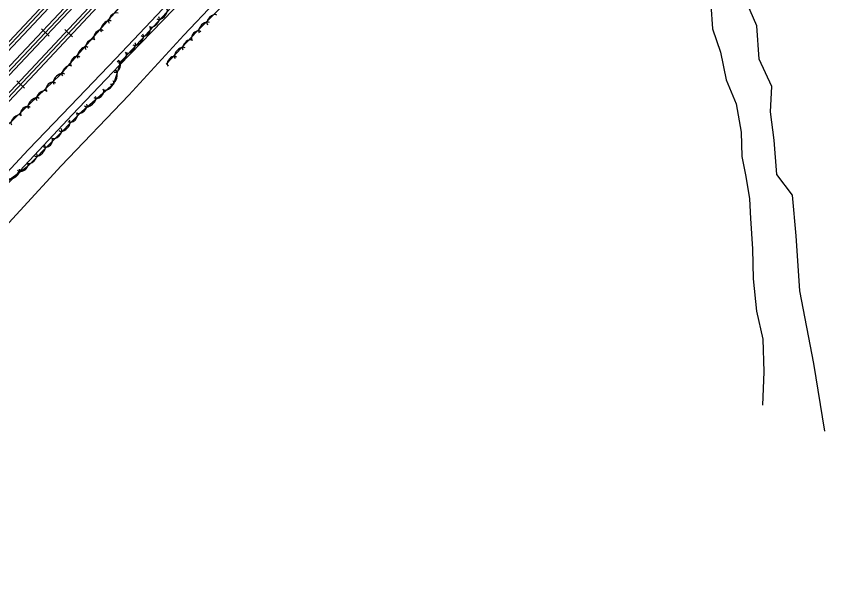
# Model space of a CAD drawing. Extents: x 978516 to 993312, y 1836504 to 1846212.
# Drawn here: x 992149 to 992801, y 1838710 to 1839165 of the extents above; entities that cross this region are included whole.
import ezdxf

# ---------------------------------------------------------------- set-up
doc = ezdxf.new("R2010")
doc.units = 0
for name, color, linetype in [('S_EDGE_PAVEMENT', 7, 'Continuous'), ('S_RAILROAD', 7, 'Continuous'), ('S_STREAM', 7, 'Continuous'), ('S_TREE', 7, 'Continuous')]:
    doc.layers.add(name, color=color, linetype=linetype)

msp = doc.modelspace()

# ---------------------------------------------------------------- linework, layer by layer
at = {"layer": 'S_EDGE_PAVEMENT'}
for points in [[(992656.99, 1839543.83), (992635.44, 1839519.78), (992605.8, 1839489.34), (992560.92, 1839443.03), (992517.54, 1839397.61), (992467.5, 1839344.13), (992430.28, 1839305.99), (992370.24, 1839240.83), (992334, 1839203), (992283.93, 1839150.12), (992239.51, 1839101.59), (992184.86, 1839044.79), (992151.93, 1839008.51), (992106.92, 1838960.09), (992043.74, 1838892.4), (991975.88, 1838819.94), (991904.78, 1838744.78), (991871.79, 1838709.82)], [(991858.22, 1838725.78), (991887.39, 1838757.16), (991937.59, 1838812.42), (991983.49, 1838860.63), (992021.14, 1838901.05), (992075.69, 1838959), (992140.11, 1839028.39), (992193.82, 1839085.75), (992232.01, 1839125.93), (992284.38, 1839180.18)]]:
    msp.add_lwpolyline(points, dxfattribs=at)
at = {"layer": 'S_RAILROAD'}
for p, q in [((992169.02, 1839155.36), (992175.34, 1839149.41)), ((992194.16, 1839148.72), (992187.82, 1839154.64)), ((992170.45, 1839154.01), (992170.48, 1839153.99)), ((992173.88, 1839150.78), (992173.81, 1839150.85)), ((992189.28, 1839153.27), (992189.35, 1839153.2)), ((992192.72, 1839150.06), (992192.69, 1839150.09)), ((992155.39, 1839107.28), (992149.07, 1839113.22)), ((992150.52, 1839111.85), (992150.6, 1839111.78)), ((992153.96, 1839108.63), (992153.93, 1839108.65))]:
    msp.add_line(p, q, dxfattribs=at)
for points in [[(992300.08, 1839312.87), (992155.45, 1839158.31)], [(992301.79, 1839311.27), (992157.16, 1839156.72)], [(992303.52, 1839309.65), (992158.89, 1839155.1)], [(992284.81, 1839255.63), (992164.22, 1839126.42)], [(992286.52, 1839254.04), (992165.93, 1839124.83)], [(992288.25, 1839252.42), (992167.66, 1839123.21)], [(992074.42, 1839052.12), (992191.72, 1839176.58)], [(992076.15, 1839050.49), (992193.45, 1839174.95)], [(992077.85, 1839048.89), (992195.15, 1839173.35)], [(992155.46, 1839158.32), (992030.93, 1839026.03)], [(992157.16, 1839156.72), (992032.63, 1839024.43)], [(992158.89, 1839155.09), (992034.36, 1839022.8)], [(992172.16, 1839152.36), (992172.18, 1839152.39)], [(992191.01, 1839151.7), (992190.99, 1839151.68)], [(992164.22, 1839126.43), (992056.19, 1839011.48)], [(992165.93, 1839124.83), (992057.89, 1839009.88)], [(992167.66, 1839123.2), (992059.62, 1839008.25)], [(992152.25, 1839110.27), (992152.23, 1839110.25)]]:
    msp.add_lwpolyline(points, dxfattribs=at)
at = {"layer": 'S_STREAM'}
msp.add_lwpolyline([(992064.69, 1838956.93), (992086.19, 1838980.7), (992133.63, 1839031.17), (992158.46, 1839057.9), (992192.41, 1839093.03), (992229.19, 1839131.36), (992276.46, 1839181.63), (992333.72, 1839244.11), (992378.37, 1839292.32)], dxfattribs=at)
at = {"layer": 'S_TREE'}
for points in [[(992269.56, 1839126.76), (992294.55, 1839153.02), (992343.95, 1839202.95)], [(992801.37, 1838830.64), (992792.36, 1838885.19), (992781.25, 1838943.71), (992778.15, 1838988.28), (992775.14, 1839020.93), (992762.53, 1839037.75), (992760.57, 1839065.53), (992757.58, 1839088.31), (992758.46, 1839108.64), (992748.4, 1839130.78), (992746.39, 1839157.59), (992735.72, 1839182.58)], [(992280.67, 1839180.18), (992231.5, 1839126.86)], [(992709.29, 1839174.48), (992710.79, 1839155.33), (992717.13, 1839136.35), (992721.79, 1839114.15), (992729.89, 1839094.62), (992733.94, 1839071.77), (992734.43, 1839052.14), (992737.71, 1839036.04), (992740.6, 1839018.14), (992741.4, 1839002.09), (992743.1, 1838977.69), (992743.57, 1838953.4), (992746.13, 1838927.37), (992751.32, 1838904.89), (992752.08, 1838878.41), (992751.08, 1838851.44)], [(992134.52, 1839070.98), (992184.41, 1839118.51), (992231.83, 1839172.08)], [(992233.09, 1839129.08), (992227.12, 1839110.7), (992199.54, 1839086.38), (992157.49, 1839043.98), (992136.74, 1839028.67), (992132.99, 1839011.84), (992129.22, 1838995.15), (992124.38, 1838980.94), (992106.74, 1838972.26), (992093.56, 1838974.48), (992083.71, 1838973.38), (992075.14, 1838963.83), (992071.46, 1838949.96), (992057.77, 1838928.26), (992041.55, 1838912.03), (992029.65, 1838903.1), (992015.88, 1838893.29), (992005.69, 1838879.63), (991987.46, 1838863.23), (991976.87, 1838852.18), (991935.4, 1838806.75), (991888.4, 1838757), (991862.64, 1838729.58)]]:
    msp.add_lwpolyline(points, dxfattribs=at)
for centre, major_axis, ratio, start_param, end_param in [((992227.3, 1839163.75), (-3.54, -4), 0.54027, 3.142008, 6.2836), ((992266.07, 1839167.48), (3.98, 4.31), 0.549598, 3.141476, 6.283068), ((992221.42, 1839157.12), (-3.89, -4.39), 0.549643, 3.142021, 6.283614), ((992260.06, 1839160.96), (3.62, 3.93), 0.540225, 3.141479, 6.283072), ((992306.79, 1839162.39), (-3.76, -3.8), 0.540698, 3.141597, 6.283189), ((992215.48, 1839150.01), (-3.29, -3.71), 0.684767, 3.142294, 6.283887), ((992252.88, 1839153.56), (3.36, 3.64), 0.68471, 3.141401, 6.282994), ((992300.56, 1839156.08), (-4.13, -4.17), 0.550078, 3.141597, 6.28319), ((992246.8, 1839146.58), (3.98, 4.31), 0.549598, 3.141476, 6.283068), ((992294.3, 1839149.31), (-3.42, -3.59), 0.68531, 3.141605, 6.283198), ((992208.45, 1839142.47), (-3.54, -4), 0.54027, 3.142008, 6.2836), ((992240.79, 1839140.06), (3.62, 3.93), 0.540225, 3.141479, 6.283072), ((992287.01, 1839142.03), (-3.68, -3.87), 0.540699, 3.1416, 6.283193), ((992202.57, 1839135.83), (-3.89, -4.39), 0.549643, 3.142021, 6.283614), ((992233.61, 1839132.66), (3.36, 3.64), 0.68471, 3.141401, 6.282994), ((992280.9, 1839135.6), (-4.04, -4.25), 0.550079, 3.1416, 6.283193), ((992196.63, 1839128.73), (-3.29, -3.71), 0.684767, 3.142294, 6.283887), ((992229.29, 1839125.1), (1.53, 4.71), 0.685225, 3.141593, 6.283185), ((992274.71, 1839128.71), (-3.42, -3.59), 0.68531, 3.141605, 6.283198), ((992189.61, 1839121.18), (-3.54, -4), 0.54027, 3.142008, 6.2836), ((992183.39, 1839114.62), (-4.25, -4.05), 0.549763, 3.140749, 6.282342), ((992226.68, 1839116.22), (1.81, 5.58), 0.550011, 3.141593, 6.283185), ((992176.87, 1839108.04), (-3.58, -3.42), 0.684916, 3.140212, 6.281805), ((992222.9, 1839109.81), (4.01, 3.54), 0.540635, 3.141593, 6.283185), ((992169.23, 1839101.13), (-3.87, -3.69), 0.540388, 3.140776, 6.282368), ((992215, 1839103.19), (3.72, 3.28), 0.68523, 3.141593, 6.283185), ((992162.82, 1839095.01), (-4.25, -4.05), 0.549763, 3.140749, 6.282342), ((992208.22, 1839096.87), (4.4, 3.88), 0.550015, 3.141593, 6.283185), ((992156.29, 1839088.44), (-3.58, -3.42), 0.684916, 3.140212, 6.281805), ((992201.57, 1839091), (4.01, 3.54), 0.540635, 3.141593, 6.283185), ((992148.66, 1839081.52), (-3.87, -3.69), 0.540388, 3.140776, 6.282368), ((992193.82, 1839083.99), (3.49, 3.52), 0.685227, 3.141566, 6.283158), ((992187.48, 1839077.24), (4.13, 4.17), 0.550012, 3.141576, 6.283169), ((992181.24, 1839070.94), (3.77, 3.8), 0.540633, 3.141577, 6.283169), ((992173.8, 1839063.81), (3.49, 3.52), 0.685227, 3.141566, 6.283158), ((992167.46, 1839057.05), (4.13, 4.17), 0.550012, 3.141576, 6.283169), ((992161.22, 1839050.75), (3.77, 3.8), 0.540633, 3.141577, 6.283169), ((992153.77, 1839044.2), (3.99, 2.94), 0.685263, 3.141417, 6.28301), ((992146.47, 1839038.49), (4.72, 3.48), 0.550042, 3.141486, 6.283078)]:
    msp.add_ellipse(centre, major_axis=major_axis, ratio=ratio, start_param=start_param, end_param=end_param, dxfattribs=at)

doc.saveas('drawing.dxf')
